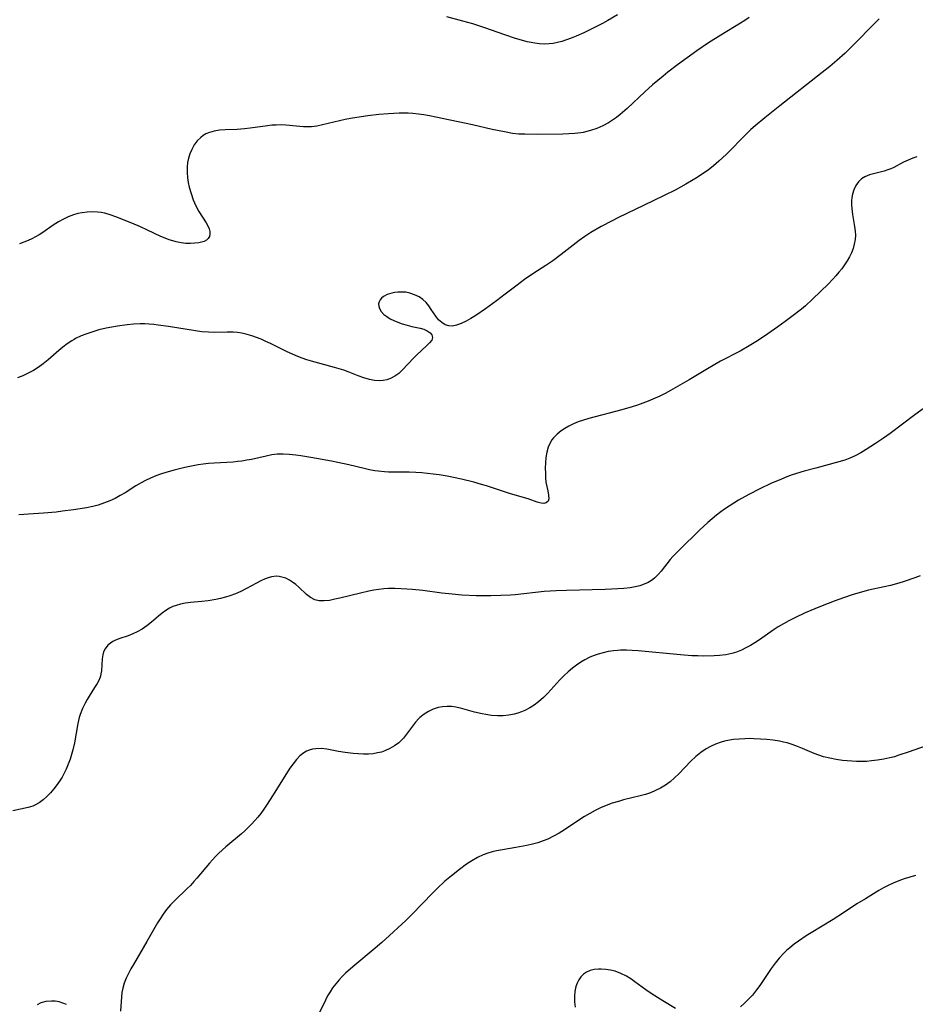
# Model space of a CAD drawing. Header units: inches. Extents: x 1073367 to 1082519, y 1569854 to 1574957.
# Tile 341 of 565: x 1081443 to 1081706, y 1570998 to 1571287. Entities that reach past the tile are written whole.
import ezdxf

# ---------------------------------------------------------------- set-up
doc = ezdxf.new("R2010")
doc.units = ezdxf.units.IN
doc.header["$MEASUREMENT"] = 0
doc.layers.add('CGG_CurvaNivelLidar_v1', color=7, linetype='Continuous', lineweight=30, true_color=0x008008)

msp = doc.modelspace()

# ---------------------------------------------------------------- linework, layer by layer
at = {"layer": 'CGG_CurvaNivelLidar_v1'}
for points in [[(1081657.0979, 1571287.2725, 77.5), (1081655.801, 1571286.3831, 77.5), (1081654.544, 1571285.5805, 77.5), (1081648.7059, 1571282.1099, 77.5), (1081645.1566, 1571279.8368, 77.5), (1081641.7115, 1571277.454, 77.5), (1081636.0662, 1571273.338, 77.5), (1081633.2222, 1571271.1886, 77.5), (1081631.8211, 1571270.0833, 77.5), (1081630.2773, 1571268.821, 77.5), (1081628.7601, 1571267.5255, 77.5), (1081626.4495, 1571265.434, 77.5), (1081621.3228, 1571260.5903, 77.5), (1081619.2412, 1571258.7843, 77.5), (1081618.1648, 1571257.941, 77.5), (1081617.0194, 1571257.1276, 77.5), (1081615.8359, 1571256.3831, 77.5), (1081614.1322, 1571255.4812, 77.5), (1081612.363, 1571254.724, 77.5), (1081610.539, 1571254.1126, 77.5), (1081608.3924, 1571253.6042, 77.5), (1081607.738, 1571253.493, 77.5), (1081605.9869, 1571253.2832, 77.5), (1081604.2152, 1571253.1663, 77.5), (1081602.4291, 1571253.1092, 77.5), (1081594.9418, 1571253.0117, 77.5), (1081591.3409, 1571253.0272, 77.5), (1081589.5495, 1571253.1166, 77.5), (1081587.7136, 1571253.3037, 77.5), (1081585.2853, 1571253.7076, 77.5), (1081581.7491, 1571254.4711, 77.5), (1081575.9682, 1571255.814, 77.5), (1081565.219, 1571258.0902, 77.5), (1081563.3507, 1571258.4564, 77.5), (1081561.7135, 1571258.7377, 77.5), (1081560.0726, 1571258.9682, 77.5), (1081558.4268, 1571259.1313, 77.5), (1081557.0905, 1571259.2039, 77.5), (1081554.4094, 1571259.2143, 77.5), (1081551.2976, 1571259.0642, 77.5), (1081548.485, 1571258.824, 77.5), (1081545.2605, 1571258.448, 77.5), (1081543.2964, 1571258.1669, 77.5), (1081540.1605, 1571257.6335, 77.5), (1081538.6095, 1571257.3287, 77.5), (1081536.956, 1571256.9699, 77.5), (1081531.9995, 1571255.77, 77.5), (1081530.3612, 1571255.4435, 77.5), (1081528.7308, 1571255.2383, 77.5), (1081528.041, 1571255.202, 77.5), (1081526.3707, 1571255.2331, 77.5), (1081521.2629, 1571255.6986, 77.5), (1081519.8139, 1571255.7585, 77.5), (1081518.3557, 1571255.744, 77.5), (1081517.1123, 1571255.6689, 77.5), (1081515.8676, 1571255.5462, 77.5), (1081510.7878, 1571254.8354, 77.5), (1081509.0972, 1571254.6294, 77.5), (1081506.934, 1571254.4715, 77.5), (1081503.4702, 1571254.3429, 77.5), (1081501.7896, 1571254.2155, 77.5), (1081500.1709, 1571253.9627, 77.5), (1081498.8388, 1571253.5889, 77.5), (1081497.7547, 1571253.1188, 77.5), (1081496.9862, 1571252.6613, 77.5), (1081496.2729, 1571252.122, 77.5), (1081495.2434, 1571251.0952, 77.5), (1081494.3608, 1571249.9087, 77.5), (1081493.6262, 1571248.5936, 77.5), (1081493.1038, 1571247.3413, 77.5), (1081492.7117, 1571246.0803, 77.5), (1081492.431, 1571244.7748, 77.5), (1081492.2735, 1571243.435, 77.5), (1081492.2557, 1571241.8634, 77.5), (1081492.389, 1571240.2725, 77.5), (1081492.6062, 1571238.8911, 77.5), (1081492.9049, 1571237.5139, 77.5), (1081493.4368, 1571235.6362, 77.5), (1081494.1005, 1571233.808, 77.5), (1081494.8835, 1571232.0711, 77.5), (1081495.7652, 1571230.4318, 77.5), (1081497.8652, 1571227.0763, 77.5), (1081498.3622, 1571226.1912, 77.5), (1081498.7376, 1571225.3365, 77.5), (1081498.942, 1571224.5544, 77.5), (1081498.9785, 1571223.8122, 77.5), (1081498.8254, 1571223.1162, 77.5), (1081498.4817, 1571222.5121, 77.5), (1081497.965, 1571222.0299, 77.5), (1081497.2987, 1571221.6609, 77.5), (1081496.542, 1571221.4061, 77.5), (1081495.6928, 1571221.2275, 77.5), (1081494.5144, 1571221.0815, 77.5), (1081493.247, 1571221.0246, 77.5), (1081491.917, 1571221.0687, 77.5), (1081490.5011, 1571221.2331, 77.5), (1081489.0626, 1571221.5147, 77.5), (1081488.057, 1571221.7778, 77.5), (1081487.0544, 1571222.0937, 77.5), (1081485.8311, 1571222.5502, 77.5), (1081484.6197, 1571223.0664, 77.5), (1081480.7038, 1571224.9506, 77.5), (1081478.5772, 1571225.8899, 77.5), (1081476.067, 1571226.9458, 77.5), (1081471.4026, 1571228.8411, 77.5), (1081469.7741, 1571229.4459, 77.5), (1081468.1287, 1571229.9196, 77.5), (1081467.0704, 1571230.1198, 77.5), (1081466.0003, 1571230.2429, 77.5), (1081464.5032, 1571230.2979, 77.5), (1081463.0019, 1571230.2297, 77.5), (1081461.5068, 1571230.045, 77.5), (1081460.2134, 1571229.7873, 77.5), (1081458.9409, 1571229.4323, 77.5), (1081457.4479, 1571228.8691, 77.5), (1081455.9967, 1571228.1772, 77.5), (1081454.5881, 1571227.3787, 77.5), (1081453.0371, 1571226.3704, 77.5), (1081449.9714, 1571224.2546, 77.5), (1081448.9282, 1571223.5871, 77.5), (1081447.8742, 1571222.973, 77.5), (1081446.7994, 1571222.4167, 77.5), (1081445.697, 1571221.9075, 77.5), (1081444.4328, 1571221.3831, 77.5), (1081443.1456, 1571220.9002, 77.5)], [(1081618.4999, 1571288.0484, 77), (1081615.6135, 1571286.3317, 77), (1081614.0738, 1571285.4931, 77), (1081610.9472, 1571283.913, 77), (1081608.5785, 1571282.7928, 77), (1081606.3034, 1571281.787, 77), (1081604.9072, 1571281.2187, 77), (1081603.5071, 1571280.699, 77), (1081602.1024, 1571280.2423, 77), (1081600.875, 1571279.9104, 77), (1081599.642, 1571279.6564, 77), (1081598.4015, 1571279.4997, 77), (1081597.0233, 1571279.4568, 77), (1081595.6373, 1571279.5345, 77), (1081594.2467, 1571279.7123, 77), (1081593.1072, 1571279.9203, 77), (1081591.9667, 1571280.1733, 77), (1081590.2689, 1571280.6139, 77), (1081588.5714, 1571281.1149, 77), (1081585.4265, 1571282.1692, 77), (1081579.5759, 1571284.2614, 77), (1081577.2183, 1571285.0361, 77), (1081576.0452, 1571285.3894, 77), (1081573.0827, 1571286.207, 77), (1081568.45, 1571287.4203, 77)], [(1081695.2179, 1571286.8373, 78), (1081686.3544, 1571277.9617, 78), (1081685.1903, 1571276.8402, 78), (1081682.7765, 1571274.6591, 78), (1081680.6937, 1571272.8924, 78), (1081678.5029, 1571271.1173, 78), (1081666.0517, 1571261.3331, 78), (1081661.6271, 1571257.8242, 78), (1081658.7998, 1571255.5008, 78), (1081657.5523, 1571254.4004, 78), (1081656.1688, 1571253.1018, 78), (1081650.4066, 1571247.2439, 78), (1081648.1867, 1571245.1547, 78), (1081646.5544, 1571243.7701, 78), (1081645.0101, 1571242.5686, 78), (1081643.4212, 1571241.4256, 78), (1081641.7882, 1571240.3445, 78), (1081640.152, 1571239.3514, 78), (1081638.485, 1571238.403, 78), (1081635.3175, 1571236.7015, 78), (1081632.1215, 1571235.0797, 78), (1081628.8989, 1571233.502, 78), (1081618.5932, 1571228.5764, 78), (1081616.8869, 1571227.7061, 78), (1081613.6674, 1571225.9863, 78), (1081610.6674, 1571224.2547, 78), (1081608.8847, 1571223.109, 78), (1081607.2327, 1571221.9293, 78), (1081601.9759, 1571217.84, 78), (1081599.468, 1571215.9913, 78), (1081597.4665, 1571214.6209, 78), (1081593.9645, 1571212.3542, 78), (1081591.2107, 1571210.4788, 78), (1081588.6285, 1571208.5713, 78), (1081585.5324, 1571206.1547, 78), (1081582.967, 1571204.2085, 78), (1081579.7395, 1571201.8722, 78), (1081576.9477, 1571199.9655, 78), (1081575.4993, 1571199.0537, 78), (1081574.0722, 1571198.2387, 78), (1081572.6608, 1571197.5518, 78), (1081571.2908, 1571197.055, 78), (1081569.976, 1571196.8166, 78), (1081569.04, 1571196.8587, 78), (1081567.9432, 1571197.217, 78), (1081566.9267, 1571197.8576, 78), (1081565.997, 1571198.7105, 78), (1081565.1653, 1571199.7185, 78), (1081563.86, 1571201.73, 78), (1081563.1598, 1571202.7409, 78), (1081562.3284, 1571203.7119, 78), (1081561.3763, 1571204.5932, 78), (1081560.3144, 1571205.3542, 78), (1081558.9861, 1571206.0372, 78), (1081557.5657, 1571206.5093, 78), (1081556.3928, 1571206.7267, 78), (1081555.2082, 1571206.8122, 78), (1081554.0349, 1571206.7754, 78), (1081553.1291, 1571206.6637, 78), (1081552.2573, 1571206.4864, 78), (1081550.9634, 1571206.0755, 78), (1081549.8579, 1571205.4995, 78), (1081549.2911, 1571205.0425, 78), (1081548.8502, 1571204.5198, 78), (1081548.5541, 1571203.9395, 78), (1081548.4207, 1571203.3183, 78), (1081548.4651, 1571202.6565, 78), (1081548.6801, 1571201.9872, 78), (1081549.2102, 1571201.1021, 78), (1081549.9778, 1571200.2691, 78), (1081550.8293, 1571199.5953, 78), (1081551.8066, 1571198.9869, 78), (1081552.8791, 1571198.4433, 78), (1081554.0965, 1571197.9349, 78), (1081555.3603, 1571197.4926, 78), (1081556.7908, 1571197.0704, 78), (1081558.2052, 1571196.726, 78), (1081560.608, 1571196.2301, 78), (1081561.6739, 1571195.9276, 78), (1081562.7037, 1571195.4645, 78), (1081563.5197, 1571194.8883, 78), (1081564.0631, 1571194.2342, 78), (1081564.259, 1571193.5328, 78), (1081564.0151, 1571192.7411, 78), (1081563.3905, 1571191.9156, 78), (1081562.5023, 1571191.0429, 78), (1081559.5928, 1571188.418, 78), (1081558.7085, 1571187.5409, 78), (1081555.379, 1571183.9526, 78), (1081554.3084, 1571182.9627, 78), (1081553.1622, 1571182.1111, 78), (1081551.9306, 1571181.4494, 78), (1081550.8707, 1571181.0879, 78), (1081549.7628, 1571180.8778, 78), (1081548.6219, 1571180.8121, 78), (1081547.1968, 1571180.919, 78), (1081545.7578, 1571181.1995, 78), (1081544.1065, 1571181.6874, 78), (1081542.4541, 1571182.2899, 78), (1081539.4513, 1571183.4695, 78), (1081538.2343, 1571183.891, 78), (1081535.4752, 1571184.7126, 78), (1081528.7373, 1571186.5382, 78), (1081527.3823, 1571186.9672, 78), (1081526.0396, 1571187.4361, 78), (1081524.7107, 1571187.9414, 78), (1081523.2094, 1571188.5655, 78), (1081521.5983, 1571189.3126, 78), (1081516.7778, 1571191.6982, 78), (1081515.3905, 1571192.345, 78), (1081513.9935, 1571192.9511, 78), (1081512.6508, 1571193.4733, 78), (1081511.2968, 1571193.9378, 78), (1081509.9349, 1571194.3409, 78), (1081508.3499, 1571194.7168, 78), (1081507.0695, 1571194.9257, 78), (1081505.7816, 1571195.0488, 78), (1081503.9774, 1571195.0914, 78), (1081500.3526, 1571194.9989, 78), (1081498.531, 1571195.0163, 78), (1081496.5679, 1571195.1731, 78), (1081494.7176, 1571195.4232, 78), (1081486.779, 1571196.7362, 78), (1081483.8279, 1571197.1487, 78), (1081482.5626, 1571197.2907, 78), (1081481.2018, 1571197.4034, 78), (1081479.8398, 1571197.4682, 78), (1081478.4779, 1571197.4779, 78), (1081476.6094, 1571197.3952, 78), (1081474.7431, 1571197.227, 78), (1081471.8823, 1571196.85, 78), (1081470.1929, 1571196.5562, 78), (1081468.5155, 1571196.2101, 78), (1081466.3666, 1571195.6842, 78), (1081464.609, 1571195.1807, 78), (1081462.8853, 1571194.6079, 78), (1081461.207, 1571193.9496, 78), (1081459.5894, 1571193.1826, 78), (1081459.1268, 1571192.9314, 78), (1081458.4388, 1571192.5254, 78), (1081457.1359, 1571191.6472, 78), (1081455.8832, 1571190.6868, 78), (1081454.6645, 1571189.6717, 78), (1081451.5058, 1571186.9112, 78), (1081450.0845, 1571185.7436, 78), (1081448.6041, 1571184.6636, 78), (1081447.2295, 1571183.8152, 78), (1081445.7197, 1571183.0208, 78), (1081444.1608, 1571182.2996, 78), (1081442.5673, 1571181.6263, 78)], [(1081706.1744, 1571246.4469, 78.5), (1081705.08, 1571246.0806, 78.5), (1081703.705, 1571245.4928, 78.5), (1081702.3403, 1571244.8169, 78.5), (1081699.4333, 1571243.3066, 78.5), (1081698.5808, 1571242.924, 78.5), (1081697.7124, 1571242.5861, 78.5), (1081696.6091, 1571242.2302, 78.5), (1081692.3689, 1571241.1105, 78.5), (1081690.962, 1571240.5568, 78.5), (1081689.9562, 1571239.9368, 78.5), (1081689.0664, 1571239.0657, 78.5), (1081688.3469, 1571238.0043, 78.5), (1081687.7868, 1571236.7961, 78.5), (1081687.385, 1571235.4762, 78.5), (1081687.2011, 1571234.5038, 78.5), (1081687.0963, 1571233.5003, 78.5), (1081687.0704, 1571232.3845, 78.5), (1081687.1281, 1571231.253, 78.5), (1081687.3519, 1571229.4928, 78.5), (1081687.9725, 1571225.9861, 78.5), (1081688.1488, 1571224.6448, 78.5), (1081688.2017, 1571223.519, 78.5), (1081688.1253, 1571222.1938, 78.5), (1081687.887, 1571220.8586, 78.5), (1081687.5066, 1571219.5402, 78.5), (1081687.0336, 1571218.3093, 78.5), (1081686.4622, 1571217.1024, 78.5), (1081685.7981, 1571215.9262, 78.5), (1081685.0287, 1571214.7598, 78.5), (1081684.1867, 1571213.6236, 78.5), (1081683.3556, 1571212.589, 78.5), (1081682.4849, 1571211.5733, 78.5), (1081681.5791, 1571210.5775, 78.5), (1081680.2711, 1571209.2251, 78.5), (1081675.6704, 1571204.6816, 78.5), (1081673.5997, 1571202.7956, 78.5), (1081672.4406, 1571201.8232, 78.5), (1081669.9916, 1571199.9186, 78.5), (1081667.6307, 1571198.1746, 78.5), (1081665.4532, 1571196.591, 78.5), (1081662.4908, 1571194.5176, 78.5), (1081659.5468, 1571192.5578, 78.5), (1081657.0601, 1571191.0324, 78.5), (1081654.4008, 1571189.5285, 78.5), (1081648.6836, 1571186.5125, 78.5), (1081646.4973, 1571185.3089, 78.5), (1081644.85, 1571184.3457, 78.5), (1081639.4692, 1571181.0972, 78.5), (1081634.028, 1571177.9755, 78.5), (1081632.4393, 1571177.117, 78.5), (1081630.8334, 1571176.2959, 78.5), (1081629.5135, 1571175.6666, 78.5), (1081627.4335, 1571174.7814, 78.5), (1081625.8632, 1571174.1974, 78.5), (1081624.2734, 1571173.6566, 78.5), (1081622.7707, 1571173.1776, 78.5), (1081619.7396, 1571172.2844, 78.5), (1081610.0856, 1571169.7885, 78.5), (1081608.4684, 1571169.3048, 78.5), (1081606.9732, 1571168.7737, 78.5), (1081605.5284, 1571168.1672, 78.5), (1081604.1465, 1571167.4828, 78.5), (1081603.0089, 1571166.8218, 78.5), (1081601.9397, 1571166.1018, 78.5), (1081600.7457, 1571165.1461, 78.5), (1081599.7037, 1571164.0988, 78.5), (1081599.1977, 1571163.4609, 78.5), (1081598.5845, 1571162.4498, 78.5), (1081598.1397, 1571161.3521, 78.5), (1081597.7489, 1571159.8876, 78.5), (1081597.4913, 1571158.344, 78.5), (1081597.3424, 1571156.7588, 78.5), (1081597.2862, 1571155.1673, 78.5), (1081597.3029, 1571153.7037, 78.5), (1081597.3585, 1571152.3769, 78.5), (1081597.4857, 1571151.1088, 78.5), (1081597.7415, 1571149.7782, 78.5), (1081598.0318, 1571148.5367, 78.5), (1081598.2611, 1571147.3105, 78.5), (1081598.312, 1571146.2562, 78.5), (1081598.1017, 1571145.4809, 78.5), (1081597.5526, 1571145.0042, 78.5), (1081597.1918, 1571144.8991, 78.5), (1081596.8652, 1571144.8694, 78.5), (1081596.099, 1571144.9463, 78.5), (1081594.9462, 1571145.2723, 78.5), (1081592.2271, 1571146.2524, 78.5), (1081587.1299, 1571147.7207, 78.5), (1081580.1025, 1571149.9963, 78.5), (1081578.5827, 1571150.4555, 78.5), (1081576.347, 1571151.0642, 78.5), (1081572.6773, 1571151.9676, 78.5), (1081570.8342, 1571152.3752, 78.5), (1081568.5631, 1571152.8203, 78.5), (1081566.1431, 1571153.2187, 78.5), (1081564.4439, 1571153.4524, 78.5), (1081561.0479, 1571153.8114, 78.5), (1081559.3552, 1571153.9374, 78.5), (1081557.415, 1571154.0252, 78.5), (1081551.2847, 1571154.0583, 78.5), (1081550.1882, 1571154.1024, 78.5), (1081548.2588, 1571154.2773, 78.5), (1081547.3393, 1571154.4131, 78.5), (1081545.7421, 1571154.7149, 78.5), (1081544.1488, 1571155.075, 78.5), (1081539.6777, 1571156.1795, 78.5), (1081536.485, 1571156.8843, 78.5), (1081534.5696, 1571157.2569, 78.5), (1081528.5336, 1571158.3352, 78.5), (1081525.5853, 1571158.8063, 78.5), (1081524.1265, 1571159.0127, 78.5), (1081522.2154, 1571159.2357, 78.5), (1081520.4535, 1571159.3353, 78.5), (1081518.7089, 1571159.2808, 78.5), (1081517.0916, 1571159.0635, 78.5), (1081515.4794, 1571158.7363, 78.5), (1081511.157, 1571157.7782, 78.5), (1081509.7543, 1571157.5087, 78.5), (1081508.3391, 1571157.2798, 78.5), (1081507.0676, 1571157.1207, 78.5), (1081505.7886, 1571157.0028, 78.5), (1081500.2174, 1571156.6844, 78.5), (1081498.5084, 1571156.5339, 78.5), (1081497.0025, 1571156.3582, 78.5), (1081495.5013, 1571156.1375, 78.5), (1081493.5683, 1571155.7834, 78.5), (1081491.646, 1571155.3709, 78.5), (1081488.5229, 1571154.6203, 78.5), (1081486.0005, 1571153.9264, 78.5), (1081484.5283, 1571153.4545, 78.5), (1081483.0783, 1571152.9281, 78.5), (1081481.5488, 1571152.2911, 78.5), (1081480.0573, 1571151.575, 78.5), (1081478.8573, 1571150.9219, 78.5), (1081477.2703, 1571149.9721, 78.5), (1081474.1275, 1571148.0091, 78.5), (1081472.6576, 1571147.153, 78.5), (1081471.1596, 1571146.3532, 78.5), (1081469.6306, 1571145.6243, 78.5), (1081468.0977, 1571144.9983, 78.5), (1081466.1787, 1571144.3753, 78.5), (1081464.6377, 1571143.9765, 78.5), (1081462.7805, 1571143.5833, 78.5), (1081460.8995, 1571143.2539, 78.5), (1081459.0019, 1571142.9682, 78.5), (1081455.7858, 1571142.5529, 78.5), (1081453.9299, 1571142.3462, 78.5), (1081450.2151, 1571141.9972, 78.5), (1081447.27, 1571141.7896, 78.5), (1081442.9742, 1571141.5539, 78.5)], [(1081709.1412, 1571173.3743, 79), (1081705.6548, 1571170.843, 79), (1081698.3728, 1571165.3859, 79), (1081696.4201, 1571164.0151, 79), (1081694.1133, 1571162.4594, 79), (1081691.4, 1571160.7014, 79), (1081689.7721, 1571159.7188, 79), (1081688.1086, 1571158.8208, 79), (1081686.6067, 1571158.1333, 79), (1081685.0637, 1571157.5443, 79), (1081683.35, 1571157.0103, 79), (1081676.6452, 1571155.2414, 79), (1081673.1605, 1571154.2724, 79), (1081669.7026, 1571153.195, 79), (1081668.0694, 1571152.6174, 79), (1081666.5141, 1571152.0157, 79), (1081663.4451, 1571150.7013, 79), (1081660.19, 1571149.1436, 79), (1081656.9252, 1571147.4377, 79), (1081653.9759, 1571145.7831, 79), (1081652.5704, 1571144.9467, 79), (1081651.1854, 1571144.081, 79), (1081649.8266, 1571143.1786, 79), (1081648.7769, 1571142.4337, 79), (1081647.4692, 1571141.4357, 79), (1081646.1957, 1571140.3937, 79), (1081644.9522, 1571139.3158, 79), (1081642.565, 1571137.0934, 79), (1081636.5172, 1571131.1787, 79), (1081634.7149, 1571129.3458, 79), (1081633.879, 1571128.4033, 79), (1081631.235, 1571125.0472, 79), (1081630.389, 1571124.0651, 79), (1081629.2589, 1571122.9501, 79), (1081628.403, 1571122.2766, 79), (1081627.4829, 1571121.7067, 79), (1081626.2728, 1571121.1623, 79), (1081624.9819, 1571120.7443, 79), (1081623.593, 1571120.404, 79), (1081622.1506, 1571120.1443, 79), (1081620.3583, 1571119.9334, 79), (1081618.5209, 1571119.7976, 79), (1081614.83, 1571119.6372, 79), (1081603.4813, 1571119.3934, 79), (1081600.4618, 1571119.2821, 79), (1081597.0021, 1571119.0253, 79), (1081588.4801, 1571118.119, 79), (1081587.0879, 1571118.009, 79), (1081584.2994, 1571117.8516, 79), (1081581.2914, 1571117.7665, 79), (1081578.4967, 1571117.7638, 79), (1081577.0586, 1571117.7955, 79), (1081572.8268, 1571118.0013, 79), (1081569.945, 1571118.2323, 79), (1081566.9267, 1571118.5565, 79), (1081561.3633, 1571119.3036, 79), (1081558.4041, 1571119.6504, 79), (1081556.7131, 1571119.7884, 79), (1081555.0219, 1571119.8815, 79), (1081553.1866, 1571119.9322, 79), (1081551.356, 1571119.9124, 79), (1081549.927, 1571119.8322, 79), (1081548.5051, 1571119.6873, 79), (1081547.0445, 1571119.4665, 79), (1081545.5937, 1571119.187, 79), (1081543.0742, 1571118.6037, 79), (1081537.0531, 1571117.0772, 79), (1081535.6318, 1571116.7611, 79), (1081534.0109, 1571116.4566, 79), (1081532.4654, 1571116.2787, 79), (1081531.0137, 1571116.2964, 79), (1081529.681, 1571116.5927, 79), (1081528.4385, 1571117.2576, 79), (1081527.2875, 1571118.1901, 79), (1081524.9963, 1571120.3719, 79), (1081524.1328, 1571121.1031, 79), (1081523.2257, 1571121.7771, 79), (1081522.2806, 1571122.3746, 79), (1081521.1997, 1571122.9177, 79), (1081520.0825, 1571123.3049, 79), (1081519.3038, 1571123.4591, 79), (1081518.5147, 1571123.5142, 79), (1081516.9853, 1571123.3337, 79), (1081516.0783, 1571123.073, 79), (1081515.1677, 1571122.7257, 79), (1081513.9099, 1571122.1501, 79), (1081512.636, 1571121.4939, 79), (1081509.7026, 1571119.8912, 79), (1081508.009, 1571119.0376, 79), (1081506.4517, 1571118.3686, 79), (1081504.8481, 1571117.7856, 79), (1081503.492, 1571117.3642, 79), (1081502.1179, 1571116.9968, 79), (1081500.7311, 1571116.6829, 79), (1081498.4279, 1571116.288, 79), (1081496.595, 1571116.0852, 79), (1081493.3056, 1571115.8107, 79), (1081491.7002, 1571115.615, 79), (1081490.3592, 1571115.3619, 79), (1081489.0608, 1571114.9985, 79), (1081488.0791, 1571114.6195, 79), (1081487.1329, 1571114.1613, 79), (1081486.0011, 1571113.4889, 79), (1081484.9237, 1571112.7252, 79), (1081483.8744, 1571111.876, 79), (1081481.8162, 1571110.1041, 79), (1081480.4719, 1571109.0379, 79), (1081479.0716, 1571108.0607, 79), (1081477.615, 1571107.2083, 79), (1081476.3365, 1571106.6072, 79), (1081475.0497, 1571106.1138, 79), (1081472.5204, 1571105.2485, 79), (1081471.3354, 1571104.7755, 79), (1081470.5488, 1571104.3849, 79), (1081469.8248, 1571103.9358, 79), (1081469.0395, 1571103.2878, 79), (1081468.2267, 1571102.2693, 79), (1081467.8105, 1571101.4171, 79), (1081467.5331, 1571100.4992, 79), (1081467.3513, 1571099.3421, 79), (1081467.1483, 1571095.7612, 79), (1081467.0365, 1571094.9505, 79), (1081466.8559, 1571094.2038, 79), (1081466.4777, 1571093.214, 79), (1081465.883, 1571092.0739, 79), (1081465.1753, 1571090.9278, 79), (1081463.5369, 1571088.4198, 79), (1081462.9418, 1571087.416, 79), (1081462.378, 1571086.3753, 79), (1081461.599, 1571084.7375, 79), (1081460.9441, 1571083.0255, 79), (1081460.6779, 1571082.15, 79), (1081460.2399, 1571080.3275, 79), (1081459.2361, 1571074.6715, 79), (1081458.7977, 1571072.6645, 79), (1081458.4221, 1571071.2757, 79), (1081457.9882, 1571069.9056, 79), (1081457.4431, 1571068.4269, 79), (1081456.8272, 1571066.9825, 79), (1081456.1388, 1571065.5801, 79), (1081455.6412, 1571064.6799, 79), (1081455.1103, 1571063.8045, 79), (1081454.2106, 1571062.4813, 79), (1081453.2448, 1571061.2259, 79), (1081452.2248, 1571060.0426, 79), (1081451.1701, 1571058.9552, 79), (1081450.0653, 1571057.9694, 79), (1081448.9017, 1571057.1135, 79), (1081447.6672, 1571056.4228, 79), (1081447.0872, 1571056.1765, 79), (1081445.6549, 1571055.7288, 79), (1081441.1928, 1571054.8134, 79)], [(1081707.213, 1571123.6388, 79.5), (1081705.651, 1571123.0368, 79.5), (1081702.4928, 1571121.9384, 79.5), (1081700.8953, 1571121.4527, 79.5), (1081698.4513, 1571120.8078, 79.5), (1081696.658, 1571120.3904, 79.5), (1081692.066, 1571119.3991, 79.5), (1081690.3119, 1571118.9555, 79.5), (1081687.2785, 1571118.0513, 79.5), (1081684.7113, 1571117.1808, 79.5), (1081681.9854, 1571116.1843, 79.5), (1081678.4682, 1571114.8265, 79.5), (1081676.2691, 1571113.9394, 79.5), (1081673.5141, 1571112.7647, 79.5), (1081670.485, 1571111.3658, 79.5), (1081668.7036, 1571110.4656, 79.5), (1081667.1172, 1571109.5992, 79.5), (1081665.5655, 1571108.6836, 79.5), (1081664.0548, 1571107.715, 79.5), (1081660.0809, 1571104.8978, 79.5), (1081658.7514, 1571103.9995, 79.5), (1081657.458, 1571103.2148, 79.5), (1081656.127, 1571102.5017, 79.5), (1081654.7628, 1571101.8637, 79.5), (1081653.3658, 1571101.3138, 79.5), (1081651.9345, 1571100.8696, 79.5), (1081650.19, 1571100.4981, 79.5), (1081648.4071, 1571100.2741, 79.5), (1081646.8316, 1571100.1764, 79.5), (1081643.633, 1571100.1345, 79.5), (1081642.0164, 1571100.1656, 79.5), (1081640.2648, 1571100.2424, 79.5), (1081636.9642, 1571100.4651, 79.5), (1081624.4998, 1571101.6538, 79.5), (1081622.7853, 1571101.7829, 79.5), (1081621.0794, 1571101.8594, 79.5), (1081619.3839, 1571101.8532, 79.5), (1081618.5022, 1571101.8059, 79.5), (1081617.2431, 1571101.6786, 79.5), (1081615.7398, 1571101.4414, 79.5), (1081614.2552, 1571101.1179, 79.5), (1081612.7947, 1571100.7079, 79.5), (1081611.3653, 1571100.2063, 79.5), (1081610.1224, 1571099.675, 79.5), (1081608.915, 1571099.0638, 79.5), (1081607.6654, 1571098.3222, 79.5), (1081606.4584, 1571097.5015, 79.5), (1081605.2921, 1571096.6125, 79.5), (1081603.9935, 1571095.5113, 79.5), (1081602.7434, 1571094.3456, 79.5), (1081601.5392, 1571093.128, 79.5), (1081598.0669, 1571089.3025, 79.5), (1081596.7426, 1571087.9653, 79.5), (1081595.3421, 1571086.7338, 79.5), (1081594.0677, 1571085.7889, 79.5), (1081592.7312, 1571084.9512, 79.5), (1081591.3409, 1571084.2249, 79.5), (1081590.3157, 1571083.7791, 79.5), (1081589.2676, 1571083.4009, 79.5), (1081588.1761, 1571083.092, 79.5), (1081586.5609, 1571082.7926, 79.5), (1081584.9089, 1571082.654, 79.5), (1081583.2393, 1571082.652, 79.5), (1081581.5643, 1571082.7662, 79.5), (1081579.8954, 1571082.9848, 79.5), (1081578.7513, 1571083.1952, 79.5), (1081576.5529, 1571083.7424, 79.5), (1081573.7738, 1571084.519, 79.5), (1081572.393, 1571084.8676, 79.5), (1081571.0197, 1571085.15, 79.5), (1081569.7575, 1571085.3238, 79.5), (1081568.5068, 1571085.384, 79.5), (1081567.1717, 1571085.2938, 79.5), (1081565.8656, 1571085.0464, 79.5), (1081564.415, 1571084.5802, 79.5), (1081563.0336, 1571083.9392, 79.5), (1081561.7397, 1571083.1362, 79.5), (1081560.5568, 1571082.1737, 79.5), (1081560.2285, 1571081.8544, 79.5), (1081559.2327, 1571080.7304, 79.5), (1081558.3562, 1571079.5812, 79.5), (1081556.6359, 1571077.2207, 79.5), (1081555.7089, 1571076.0938, 79.5), (1081555.043, 1571075.3952, 79.5), (1081554.331, 1571074.7451, 79.5), (1081553.0807, 1571073.8085, 79.5), (1081551.7276, 1571073.0171, 79.5), (1081550.2888, 1571072.3756, 79.5), (1081549.2254, 1571072.0182, 79.5), (1081548.1304, 1571071.7454, 79.5), (1081546.8079, 1571071.5338, 79.5), (1081545.4571, 1571071.4239, 79.5), (1081543.9713, 1571071.3982, 79.5), (1081542.472, 1571071.4517, 79.5), (1081540.9679, 1571071.5697, 79.5), (1081538.631, 1571071.8577, 79.5), (1081536.6734, 1571072.1845, 79.5), (1081533.2245, 1571072.8319, 79.5), (1081531.5729, 1571073.0084, 79.5), (1081529.9727, 1571072.9917, 79.5), (1081529.009, 1571072.8514, 79.5), (1081528.0966, 1571072.5981, 79.5), (1081527.2613, 1571072.2438, 79.5), (1081526.4727, 1571071.7858, 79.5), (1081525.3417, 1571070.8849, 79.5), (1081524.3046, 1571069.8022, 79.5), (1081523.3337, 1571068.586, 79.5), (1081522.4404, 1571067.3237, 79.5), (1081521.6822, 1571066.167, 79.5), (1081517.5349, 1571059.44, 79.5), (1081515.6051, 1571056.4582, 79.5), (1081514.7503, 1571055.2288, 79.5), (1081513.8589, 1571054.0281, 79.5), (1081512.9986, 1571052.9536, 79.5), (1081512.1019, 1571051.9106, 79.5), (1081511.1706, 1571050.8995, 79.5), (1081510.2051, 1571049.92, 79.5), (1081509.2101, 1571048.9711, 79.5), (1081508.1892, 1571048.051, 79.5), (1081503.6799, 1571044.216, 79.5), (1081501.6048, 1571042.3342, 79.5), (1081500.6385, 1571041.3883, 79.5), (1081498.8772, 1571039.4875, 79.5), (1081495.1273, 1571035.0113, 79.5), (1081494.2767, 1571034.0385, 79.5), (1081493.2728, 1571032.9533, 79.5), (1081492.2412, 1571031.8972, 79.5), (1081488.7204, 1571028.5185, 79.5), (1081487.4442, 1571027.2212, 79.5), (1081486.2525, 1571025.8556, 79.5), (1081485.2659, 1571024.531, 79.5), (1081484.3573, 1571023.1412, 79.5), (1081483.6271, 1571021.92, 79.5), (1081480.5175, 1571016.4708, 79.5), (1081476.5499, 1571009.7791, 79.5), (1081475.7963, 1571008.4553, 79.5), (1081475.0914, 1571007.1201, 79.5), (1081474.4319, 1571005.7104, 79.5), (1081473.8724, 1571004.2761, 79.5), (1081473.4409, 1571002.812, 79.5), (1081473.1908, 1571001.541, 79.5), (1081473.0263, 1571000.2519, 79.5), (1081472.7425, 1570996.0888, 79.5)], [(1081708.665, 1571073.6945, 80), (1081703.9879, 1571072.0517, 80), (1081700.9567, 1571071.0484, 80), (1081699.6505, 1571070.6519, 80), (1081698.3377, 1571070.2994, 80), (1081696.5142, 1571069.9118, 80), (1081694.674, 1571069.6139, 80), (1081692.9343, 1571069.3994, 80), (1081691.4633, 1571069.2863, 80), (1081689.9862, 1571069.2347, 80), (1081688.5063, 1571069.2406, 80), (1081687.1273, 1571069.2964, 80), (1081685.7508, 1571069.3979, 80), (1081684.3791, 1571069.5441, 80), (1081682.6074, 1571069.8011, 80), (1081680.6959, 1571070.1694, 80), (1081678.8162, 1571070.6442, 80), (1081677.4659, 1571071.0707, 80), (1081676.1414, 1571071.5626, 80), (1081672.7195, 1571073.0537, 80), (1081671.2088, 1571073.6763, 80), (1081669.6699, 1571074.2324, 80), (1081668.1958, 1571074.6752, 80), (1081667.0876, 1571074.9499, 80), (1081665.9681, 1571075.1796, 80), (1081664.1307, 1571075.4636, 80), (1081662.2771, 1571075.6644, 80), (1081660.4151, 1571075.8102, 80), (1081658.4085, 1571075.9177, 80), (1081657.1004, 1571075.942, 80), (1081655.7949, 1571075.9214, 80), (1081654.1094, 1571075.8214, 80), (1081652.44, 1571075.6386, 80), (1081650.7949, 1571075.3697, 80), (1081649.7937, 1571075.1552, 80), (1081648.8083, 1571074.8945, 80), (1081647.1661, 1571074.3194, 80), (1081645.7666, 1571073.6731, 80), (1081644.4204, 1571072.9137, 80), (1081642.8564, 1571071.8569, 80), (1081641.3806, 1571070.6677, 80), (1081639.9942, 1571069.3576, 80), (1081636.4814, 1571065.641, 80), (1081635.2119, 1571064.4153, 80), (1081633.8966, 1571063.3145, 80), (1081632.5058, 1571062.3155, 80), (1081631.0446, 1571061.4254, 80), (1081629.6137, 1571060.6991, 80), (1081628.1299, 1571060.0793, 80), (1081626.6519, 1571059.5784, 80), (1081625.1418, 1571059.1495, 80), (1081620.251, 1571057.9603, 80), (1081618.7089, 1571057.5512, 80), (1081616.9116, 1571056.9968, 80), (1081615.1463, 1571056.3481, 80), (1081613.5187, 1571055.6404, 80), (1081611.9244, 1571054.8517, 80), (1081610.3598, 1571053.9967, 80), (1081608.8233, 1571053.0856, 80), (1081607.1303, 1571052.0087, 80), (1081602.902, 1571049.2231, 80), (1081601.3162, 1571048.2445, 80), (1081599.7006, 1571047.3355, 80), (1081598.0423, 1571046.5267, 80), (1081596.6425, 1571045.9601, 80), (1081595.0959, 1571045.4472, 80), (1081593.5187, 1571045.0171, 80), (1081591.9195, 1571044.6505, 80), (1081588.6848, 1571044.0483, 80), (1081584.722, 1571043.4025, 80), (1081582.9911, 1571043.07, 80), (1081581.7142, 1571042.7727, 80), (1081580.4625, 1571042.4167, 80), (1081579.0463, 1571041.9046, 80), (1081577.3824, 1571041.1103, 80), (1081575.7793, 1571040.1685, 80), (1081574.2167, 1571039.1234, 80), (1081572.1754, 1571037.6324, 80), (1081569.7705, 1571035.7387, 80), (1081567.8833, 1571034.1401, 80), (1081565.6001, 1571032.029, 80), (1081564.2003, 1571030.6489, 80), (1081558.2479, 1571024.4624, 80), (1081556.4527, 1571022.6931, 80), (1081555.2262, 1571021.5356, 80), (1081551.6166, 1571018.2323, 80), (1081549.3536, 1571016.2089, 80), (1081547.4289, 1571014.5577, 80), (1081540.886, 1571009.1026, 80), (1081538.7433, 1571007.1979, 80), (1081537.7598, 1571006.2482, 80), (1081536.8202, 1571005.263, 80), (1081535.8459, 1571004.1222, 80), (1081534.9453, 1571002.9245, 80), (1081534.1824, 1571001.7686, 80), (1081533.4759, 1571000.5724, 80), (1081532.8152, 1570999.3443, 80), (1081530.0988, 1570993.719, 80)], [(1081705.79, 1571035.8491, 80.5), (1081704.1475, 1571035.3844, 80.5), (1081702.5134, 1571034.8592, 80.5), (1081700.8941, 1571034.2721, 80.5), (1081699.2971, 1571033.6169, 80.5), (1081697.8316, 1571032.9347, 80.5), (1081696.4382, 1571032.2058, 80.5), (1081695.0663, 1571031.4273, 80.5), (1081691.1155, 1571029.0417, 80.5), (1081688.6572, 1571027.507, 80.5), (1081684.7208, 1571024.8877, 80.5), (1081681.6831, 1571022.9365, 80.5), (1081675.2809, 1571019.0801, 80.5), (1081673.7704, 1571018.1381, 80.5), (1081671.5319, 1571016.6355, 80.5), (1081670.2321, 1571015.6779, 80.5), (1081668.9796, 1571014.6671, 80.5), (1081668.0511, 1571013.8422, 80.5), (1081667.1323, 1571012.9524, 80.5), (1081665.8458, 1571011.5731, 80.5), (1081664.6397, 1571010.1233, 80.5), (1081663.5171, 1571008.6088, 80.5), (1081660.2323, 1571003.6486, 80.5), (1081659.2453, 1571002.3151, 80.5), (1081658.6298, 1571001.5499, 80.5), (1081657.9926, 1571000.8053, 80.5), (1081656.8651, 1570999.5879, 80.5), (1081655.6935, 1570998.428, 80.5), (1081654.4903, 1570997.3258, 80.5)], [(1081635.5078, 1570996.8345, 80.5), (1081631.7708, 1570999.1154, 80.5), (1081628.6343, 1571001.0779, 80.5), (1081626.7573, 1571002.3098, 80.5), (1081623.5242, 1571004.7096, 80.5), (1081622.3414, 1571005.5441, 80.5), (1081621.1255, 1571006.3056, 80.5), (1081619.4845, 1571007.1349, 80.5), (1081617.7838, 1571007.7659, 80.5), (1081616.4245, 1571008.1094, 80.5), (1081615.0613, 1571008.3244, 80.5), (1081613.7135, 1571008.4144, 80.5), (1081612.8474, 1571008.4034, 80.5), (1081611.6266, 1571008.2753, 80.5), (1081610.4748, 1571007.9983, 80.5), (1081609.4187, 1571007.5489, 80.5), (1081608.522, 1571006.9393, 80.5), (1081607.7449, 1571006.1732, 80.5), (1081607.0963, 1571005.2743, 80.5), (1081606.6081, 1571004.3157, 80.5), (1081606.2421, 1571003.2762, 80.5), (1081605.9487, 1571001.8845, 80.5), (1081605.8262, 1571000.4318, 80.5), (1081605.872, 1570998.8379, 80.5), (1081606.0889, 1570997.2443, 80.5)], [(1081456.9198, 1570998.024, 79.5), (1081455.8409, 1570998.4522, 79.5), (1081454.7418, 1570998.7701, 79.5), (1081453.6171, 1570998.9647, 79.5), (1081452.4974, 1570999.0395, 79.5), (1081450.9069, 1570998.9423, 79.5), (1081449.4209, 1570998.5508, 79.5), (1081448.3067, 1570997.9592, 79.5)]]:
    msp.add_polyline3d(points, dxfattribs=at)

doc.saveas('drawing.dxf')
